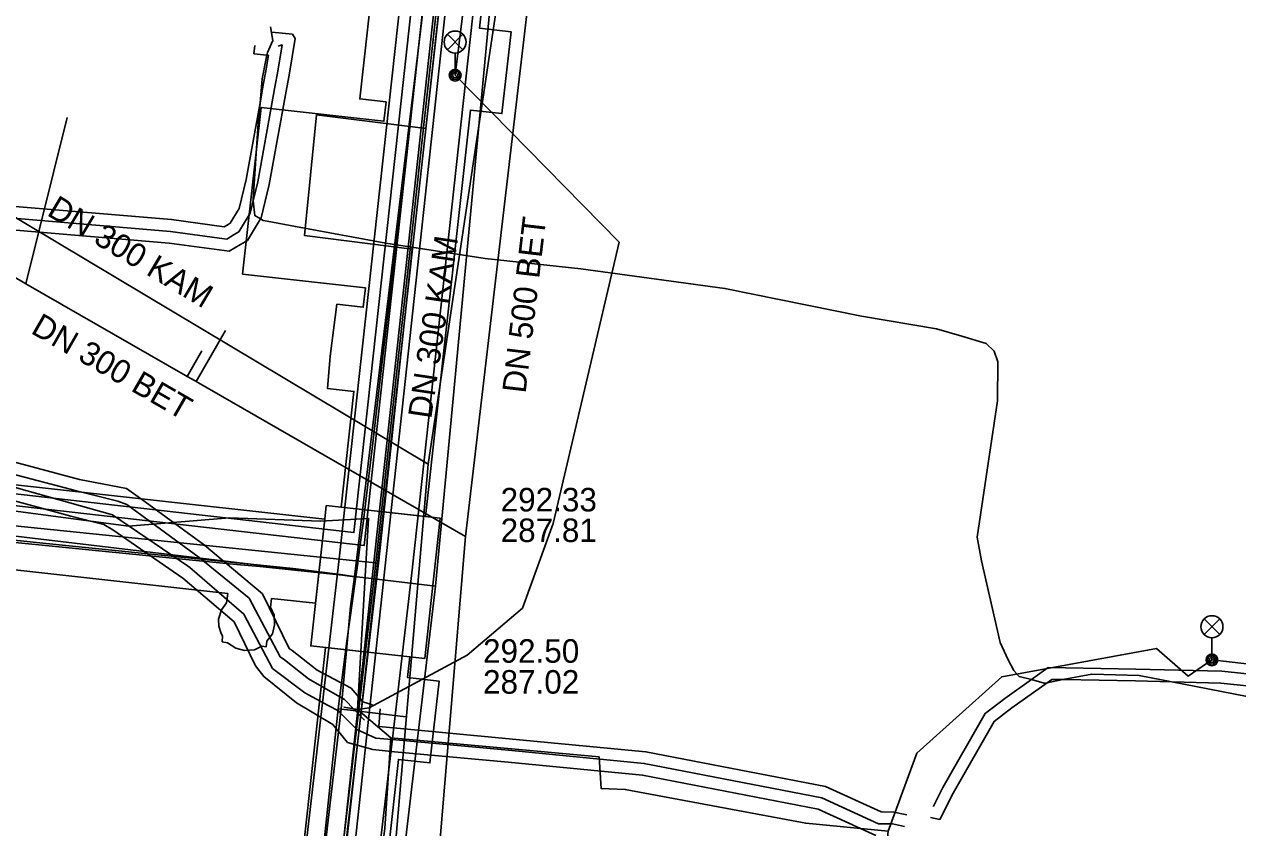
# Model space of a CAD drawing. Extents: x -595540 to -593988, y -1160850 to -1159202.
# Drawn here: x -594516.11 to -594474.85, y -1160324.4 to -1160297.1 of the extents above; entities that cross this region are included whole.
import ezdxf

# ---------------------------------------------------------------- set-up
doc = ezdxf.new("R2010")
doc.units = 0
for name, color, linetype in [('BVK-DESTOVA_popisy', 7, 'Continuous'), ('BVK-DESTOVA_trasa sítě', 7, 'Continuous'), ('BVK-SPLASKOVA_popisy', 7, 'Continuous'), ('BVK-SPLASKOVA_trasa sítě', 7, 'Continuous'), ('BVK-VODOVOD_trasa sítě', 7, 'Continuous'), ('BVK-VODOVOD_trasa zrušené sítě', 7, 'Continuous'), ('CETIN_kabel podzemní', 7, 'Continuous'), ('DESTOVA_trasa neprovozované sítě', 7, 'Continuous'), ('EON-NN_kabel', 7, 'Continuous'), ('EON-NN_kabel zrušené sítě', 7, 'Continuous'), ('EON-VN_kabel', 7, 'Continuous'), ('QUANTCOM_kabel v kolektoru_kabelovodu', 7, 'Continuous'), ('TEPLARNY-HORKOVODY_trasa sítě', 7, 'Continuous'), ('TEPLARNY-HORKOVODY_trasa sítě obvodem', 7, 'Continuous'), ('TEPLARNY-TEPLOVODY_trasa sítě', 7, 'Continuous'), ('TSB_kabel VO', 7, 'Continuous'), ('TSB_kolektor', 7, 'Continuous'), ('TSB_lampy VO', 7, 'Continuous')]:
    doc.layers.add(name, color=color, linetype=linetype)

msp = doc.modelspace()

# ---------------------------------------------------------------- linework, layer by layer
at = {"layer": 'BVK-DESTOVA_popisy'}
msp.add_line((-594500.51, -1160318.919), (-594500.51, -1160318.919), dxfattribs=at)
at = {"layer": 'BVK-DESTOVA_trasa sítě'}
for p, q in [((-594497.47, -1160283.623), (-594501.111, -1160314.501)), ((-594514.65, -1160300.26), (-594516.048, -1160305.913))]:
    msp.add_line(p, q, dxfattribs=at)
for points in [[(-594519.524, -1160303.914), (-594519.342, -1160304.019), (-594516.143, -1160305.858), (-594516.048, -1160305.913), (-594510.63, -1160309.028), (-594510.569, -1160309.063), (-594510.3, -1160309.218), (-594510.266, -1160309.238), (-594501.111, -1160314.501)], [(-594501.111, -1160314.501), (-594503.751, -1160346.011), (-594503.781, -1160346.371), (-594504.651, -1160356.752)]]:
    msp.add_lwpolyline(points, dxfattribs=at)
at = {"layer": 'BVK-SPLASKOVA_popisy'}
msp.add_line((-594499.912, -1160312.852), (-594499.912, -1160312.852), dxfattribs=at)
at = {"layer": 'BVK-SPLASKOVA_trasa sítě'}
for p, q in [((-594497.983, -1160282.653), (-594502.374, -1160312.046)), ((-594502.374, -1160312.046), (-594506.046, -1160354.74))]:
    msp.add_line(p, q, dxfattribs=at)
msp.add_lwpolyline([(-594518.334, -1160302.517), (-594517.022, -1160303.3), (-594516.884, -1160303.382), (-594502.374, -1160312.046)], dxfattribs=at)
at = {"layer": 'BVK-VODOVOD_trasa sítě'}
for p, q in [((-594504.83, -1160315.87), (-594504.77, -1160315.41)), ((-594504.89, -1160316.27), (-594504.83, -1160315.87)), ((-594504.95, -1160316.69), (-594504.89, -1160316.27))]:
    msp.add_line(p, q, dxfattribs=at)
for points in [[(-594504.77, -1160315.41), (-594504.71, -1160314.95), (-594504.58, -1160314.05), (-594504.27, -1160311.42), (-594503.94, -1160308.57), (-594503.25, -1160302.65), (-594502.57, -1160296.69), (-594501.89, -1160290.74), (-594501.2, -1160284.8), (-594500.88, -1160282.32), (-594500.43, -1160278.61)], [(-594508.41, -1160315.44), (-594508.88, -1160315.4), (-594515.36, -1160314.74), (-594517.45, -1160314.53), (-594522.819, -1160313.998), (-594522.872, -1160313.993), (-594529.57, -1160313.34), (-594535.53, -1160312.75), (-594545.17, -1160311.81), (-594547.65, -1160311.57), (-594553.61, -1160310.96), (-594559.51, -1160310.36), (-594565.47, -1160309.76), (-594571.43, -1160309.16), (-594577.4, -1160308.57), (-594583.35, -1160307.99), (-594585.9, -1160307.7), (-594587.49, -1160307.52), (-594587.94, -1160307.47), (-594588.63, -1160307.87), (-594593.73, -1160310.94), (-594594.8, -1160311.59)], [(-594504.83, -1160315.87), (-594505.36, -1160315.8), (-594506.97, -1160315.59), (-594508.41, -1160315.44)], [(-594509.11, -1160352.69), (-594509.02, -1160351.87), (-594508.4, -1160346.83), (-594508.13, -1160344.45), (-594507.77, -1160341.64), (-594507.21, -1160336.66), (-594506.64, -1160331.69), (-594506.1, -1160326.67), (-594505.43, -1160320.36), (-594505.14, -1160318.06), (-594505.04, -1160317.34), (-594504.95, -1160316.69)], [(-594505.43, -1160320.36), (-594505.02, -1160320.41), (-594503.14, -1160320.63)]]:
    msp.add_lwpolyline(points, dxfattribs=at)
at = {"layer": 'BVK-VODOVOD_trasa zrušené sítě'}
msp.add_line((-594505.01, -1160316.88), (-594504.88, -1160315.87), dxfattribs=at)
for points in [[(-594504.88, -1160315.87), (-594500.87, -1160282.71), (-594498.246, -1160260.381)], [(-594508.1, -1160315.52), (-594509.02, -1160315.44), (-594522.57, -1160314.09), (-594541.05, -1160312.27), (-594585.84, -1160307.62), (-594587.87, -1160307.41), (-594595.71, -1160312.15)], [(-594504.88, -1160315.87), (-594505.29, -1160315.82), (-594508.1, -1160315.52)], [(-594509.05, -1160353.56), (-594508.861, -1160351.6), (-594508.16, -1160344.52), (-594505.33, -1160320.36), (-594505.01, -1160316.88)]]:
    msp.add_lwpolyline(points, dxfattribs=at)
at = {"layer": 'CETIN_kabel podzemní'}
for points in [[(-594499.44, -1160287.67), (-594502.13, -1160316.19)], [(-594561.79, -1160310.8), (-594560.64, -1160309.23), (-594502.13, -1160316.19)], [(-594502.13, -1160316.19), (-594505.58, -1160345.5)]]:
    msp.add_lwpolyline(points, dxfattribs=at)
at = {"layer": 'DESTOVA_trasa neprovozované sítě'}
for p, q in [((-594509.269, -1160307.504), (-594510.266, -1160309.238)), ((-594510.07, -1160308.196), (-594510.569, -1160309.063))]:
    msp.add_line(p, q, dxfattribs=at)
at = {"layer": 'EON-NN_kabel'}
for points in [[(-594517.736, -1160303.982), (-594511.183, -1160304.532), (-594509.139, -1160304.812), (-594508.759, -1160304.585), (-594508.521, -1160304.441), (-594508.076, -1160303.713), (-594508.05, -1160303.67), (-594507.776, -1160302.537), (-594507.181, -1160299.241), (-594507.106, -1160298.824), (-594506.897, -1160297.579), (-594506.992, -1160297.436), (-594507.689, -1160297.359)], [(-594473.61, -1160320.12), (-594476.28, -1160319.6), (-594477.091, -1160319.444), (-594478.2, -1160319.23), (-594479.82, -1160319.18), (-594480.796, -1160319.368), (-594481.332, -1160319.471), (-594481.43, -1160319.49), (-594481.86, -1160319.36), (-594481.863, -1160319.359), (-594482.28, -1160319.26), (-594482.47, -1160319.06), (-594482.66, -1160318.69), (-594482.93, -1160318.1), (-594483.57, -1160315.33), (-594483.71, -1160314.53), (-594483.02, -1160309.89), (-594483.01, -1160308.57), (-594483.13, -1160308.2), (-594483.41, -1160307.95), (-594484.23, -1160307.69), (-594485.09, -1160307.45), (-594487.65, -1160307.01), (-594492.29, -1160306.07), (-594497.19, -1160305.41), (-594500.44, -1160305.06), (-594503.82, -1160304.53), (-594506.89, -1160303.97), (-594507.85, -1160303.79), (-594507.98, -1160303.77), (-594508.076, -1160303.713), (-594508.27, -1160303.6), (-594508.323, -1160303.096), (-594508.33, -1160303.03), (-594508.15, -1160300.47), (-594508.09, -1160299.77), (-594508.02, -1160298.95), (-594507.859, -1160298.145), (-594507.84, -1160298.05), (-594507.66, -1160297.65), (-594507.73, -1160297.18)], [(-594508.267, -1160297.82), (-594508.297, -1160298.096), (-594507.859, -1160298.145), (-594507.804, -1160298.151), (-594507.894, -1160298.686), (-594507.969, -1160299.099), (-594508.09, -1160299.77), (-594508.56, -1160302.371), (-594508.798, -1160303.36), (-594509.101, -1160303.857), (-594509.171, -1160303.899), (-594509.309, -1160303.982), (-594511.095, -1160303.736), (-594517.652, -1160303.186), (-594523.881, -1160302.406), (-594524.409, -1160302.414), (-594531.094, -1160301.831), (-594538.241, -1160301.15), (-594548.952, -1160300.139)], [(-594504.27, -1160320.222), (-594504.596, -1160320.122), (-594504.996, -1160319.66), (-594506.151, -1160319.049), (-594507.003, -1160318.382), (-594507.102, -1160318.315), (-594508.009, -1160316.45), (-594509.975, -1160314.802), (-594511.991, -1160313.323), (-594512.629, -1160312.87), (-594514.23, -1160312.561), (-594516.637, -1160311.926)], [(-594517.827, -1160312.443), (-594513.111, -1160313.762), (-594510.552, -1160315.496), (-594510.477, -1160315.561), (-594508.636, -1160317.141), (-594507.672, -1160318.986), (-594506.572, -1160319.811), (-594505.772, -1160320.241), (-594505.404, -1160320.439), (-594505.384, -1160320.468), (-594504.805, -1160321.057), (-594504.151, -1160321.354), (-594503.478, -1160321.418), (-594499.644, -1160321.769), (-594495.03, -1160322.213), (-594488.994, -1160323.381), (-594487.07, -1160324.263), (-594486.59, -1160324.272), (-594486.185, -1160324.356)], [(-594487.161, -1160324.661), (-594489.117, -1160323.765), (-594495.087, -1160322.609), (-594499.654, -1160322.174), (-594503.516, -1160321.816), (-594504.255, -1160321.746), (-594505.114, -1160321.507), (-594505.616, -1160320.894), (-594506.854, -1160320.157), (-594507.963, -1160319.258), (-594508.24, -1160318.897), (-594508.973, -1160317.407), (-594510.719, -1160315.916), (-594513.098, -1160314.281), (-594513.4, -1160314.096), (-594514.517, -1160313.81), (-594516.953, -1160313.155)], [(-594417.9, -1160325.615), (-594421.105, -1160325.186), (-594425.147, -1160324.669), (-594431.398, -1160323.969), (-594437.73, -1160323.35), (-594441.585, -1160322.982), (-594444.552, -1160322.561), (-594450.275, -1160321.756), (-594454.93, -1160321.174), (-594458.167, -1160320.768), (-594458.276, -1160320.754), (-594460.765, -1160320.529), (-594465.588, -1160320.089), (-594471.629, -1160319.48), (-594475.4, -1160319.085), (-594478.317, -1160319.013), (-594481.302, -1160318.959), (-594481.863, -1160319.359), (-594482.768, -1160320.004), (-594483.446, -1160320.518), (-594484.877, -1160323.037), (-594485.2, -1160323.665), (-594485.221, -1160323.661)], [(-594471.669, -1160319.878), (-594475.426, -1160319.485), (-594477.091, -1160319.444), (-594478.325, -1160319.413), (-594480.796, -1160319.368), (-594481.178, -1160319.361), (-594481.332, -1160319.471), (-594482.53, -1160320.326), (-594483.138, -1160320.788), (-594484.525, -1160323.227), (-594484.984, -1160324.119), (-594485.304, -1160324.052)], [(-594486.103, -1160323.965), (-594486.542, -1160323.873), (-594486.977, -1160323.865), (-594488.871, -1160322.997), (-594494.973, -1160321.817), (-594503.44, -1160321.02), (-594504.047, -1160320.962), (-594504.003, -1160320.361)]]:
    msp.add_lwpolyline(points, dxfattribs=at)
at = {"layer": 'EON-NN_kabel zrušené sítě'}
for points in [[(-594517.694, -1160303.584), (-594511.139, -1160304.134), (-594509.224, -1160304.397), (-594508.965, -1160304.242), (-594508.811, -1160304.149), (-594508.424, -1160303.515), (-594508.323, -1160303.096), (-594508.168, -1160302.454), (-594507.575, -1160299.17), (-594507.5, -1160298.755), (-594507.34, -1160297.799), (-594507.469, -1160297.845)], [(-594504.535, -1160320.74), (-594505.217, -1160320.046), (-594506.445, -1160319.343), (-594507.254, -1160318.695), (-594507.406, -1160318.591), (-594508.463, -1160316.601), (-594510.161, -1160315.221), (-594512.62, -1160313.417), (-594512.921, -1160313.308), (-594514.331, -1160312.948), (-594516.741, -1160312.312)]]:
    msp.add_lwpolyline(points, dxfattribs=at)
at = {"layer": 'EON-VN_kabel'}
for points in [[(-594507.908, -1160352.983), (-594493.4, -1160219.322), (-594493.357, -1160218.925), (-594485.737, -1160148.725), (-594481.531, -1160104.454), (-594481.385, -1160102.826), (-594480.679, -1160095.006), (-594479.672, -1160088.145), (-594478.228, -1160073.321), (-594478.064, -1160071.488), (-594477.548, -1160064.204), (-594476.903, -1160059.951), (-594476.168, -1160052.428), (-594474.681, -1160037.844), (-594473.216, -1160021.563), (-594473.18, -1160021.165), (-594471.953, -1160007.533), (-594471.871, -1160006.857), (-594471.823, -1160006.461), (-594471.776, -1160006.071), (-594472.104, -1160006.031), (-594491.892, -1160003.645), (-594490.259, -1159978.956)], [(-594489.768, -1160105.148), (-594482.62, -1160105.807), (-594482.768, -1160107.671), (-594486.733, -1160148.622), (-594494.426, -1160218.808), (-594494.469, -1160219.205), (-594504.9, -1160314.37), (-594578.409, -1160305.974), (-594579.47, -1160306.23), (-594579.766, -1160305.696), (-594579.952, -1160305.656), (-594583.626, -1160304.869)], [(-594486.404, -1160148.653), (-594494.072, -1160218.846), (-594494.116, -1160219.244), (-594504.556, -1160314.811), (-594579.993, -1160306.196), (-594584.167, -1160305.719)], [(-594486.056, -1160148.673), (-594493.705, -1160218.887), (-594493.748, -1160219.284), (-594508.308, -1160352.93)]]:
    msp.add_lwpolyline(points, dxfattribs=at)
at = {"layer": 'QUANTCOM_kabel v kolektoru_kabelovodu'}
msp.add_lwpolyline([(-594497.8, -1160258.697), (-594507.764, -1160348.495), (-594479.142, -1160351.669)], dxfattribs=at)
at = {"layer": 'TEPLARNY-HORKOVODY_trasa sítě'}
for p, q in [((-594500.894, -1160285.67), (-594504.155, -1160315.403)), ((-594504.155, -1160315.403), (-594508.356, -1160351.505))]:
    msp.add_line(p, q, dxfattribs=at)
at = {"layer": 'TEPLARNY-HORKOVODY_trasa sítě obvodem'}
for p, q in [((-594499.651, -1160285.806), (-594502.912, -1160315.539)), ((-594505.397, -1160315.267), (-594502.273, -1160286.776)), ((-594509.597, -1160351.361), (-594505.396, -1160315.258)), ((-594502.913, -1160315.547), (-594507.114, -1160351.65))]:
    msp.add_line(p, q, dxfattribs=at)
at = {"layer": 'TEPLARNY-TEPLOVODY_trasa sítě'}
for points in [[(-594500.814, -1160285.691), (-594502.454, -1160300.635), (-594506.169, -1160300.174), (-594506.58, -1160304.27), (-594502.917, -1160304.737), (-594504.061, -1160315.407)], [(-594504.061, -1160315.407), (-594513.78, -1160314.412), (-594544.418, -1160311.275)], [(-594504.061, -1160315.407), (-594506.297, -1160334.588), (-594507.856, -1160347.964), (-594490.771, -1160350), (-594483.213, -1160350.901)]]:
    msp.add_lwpolyline(points, dxfattribs=at)
at = {"layer": 'TSB_kabel VO'}
for points in [[(-594505.239, -1160320.305), (-594504.78, -1160320.38), (-594504.385, -1160320.328), (-594501.047, -1160318.538), (-594499.166, -1160316.937), (-594498.124, -1160314.063), (-594495.888, -1160304.501), (-594501.458, -1160298.826), (-594500.359, -1160289.929), (-594498.876, -1160277.651), (-594498.93, -1160276.567), (-594498.537, -1160276.196), (-594498.176, -1160273.778), (-594497.264, -1160264.372), (-594495.636, -1160249.039), (-594495.808, -1160248.01), (-594495.452, -1160247.459), (-594495.146, -1160244.505), (-594492.381, -1160222.266), (-594489.168, -1160222.622), (-594488.444, -1160222.745), (-594488.6, -1160223.332)], [(-594565.47, -1160274.4), (-594566.54, -1160285.57), (-594566.39, -1160286.59), (-594566.79, -1160289), (-594565.96, -1160290.45), (-594564.16, -1160291.52), (-594545.72, -1160293.86), (-594526.89, -1160295.77), (-594524.55, -1160296.71), (-594525.02, -1160299.55), (-594525.62, -1160303.91), (-594525.75, -1160310.37), (-594526.23, -1160312.54), (-594524.191, -1160312.653), (-594523.46, -1160312.26), (-594521.1, -1160313.02), (-594512.56, -1160314.15), (-594509.13, -1160313.87), (-594506.03, -1160313.98), (-594504.4, -1160313.89), (-594504.78, -1160320.38), (-594505.239, -1160320.305)], [(-594581.56, -1160310.28), (-594578.21, -1160310.64), (-594568.3, -1160311.23), (-594566.74, -1160311.07), (-594562.8, -1160311.33), (-594561.97, -1160311.08), (-594559.58, -1160309.01), (-594558.56, -1160308.75), (-594550.02, -1160309.28), (-594545.21, -1160310.19), (-594526.23, -1160312.54), (-594524.191, -1160312.653), (-594523.46, -1160312.26), (-594521.1, -1160313.02), (-594512.56, -1160314.15), (-594509.13, -1160313.87), (-594506.03, -1160313.98), (-594504.4, -1160313.89), (-594504.78, -1160320.38), (-594505.239, -1160320.305)], [(-594581.56, -1160310.28), (-594578.21, -1160310.64), (-594577.731, -1160310.158), (-594578.21, -1160310.64), (-594568.3, -1160311.23), (-594566.74, -1160311.07), (-594562.8, -1160311.33), (-594561.97, -1160311.08), (-594559.58, -1160309.01), (-594558.56, -1160308.75), (-594550.02, -1160309.28), (-594550.234, -1160309.86), (-594550.02, -1160309.28), (-594545.21, -1160310.19), (-594526.23, -1160312.54), (-594524.191, -1160312.653), (-594523.46, -1160312.26), (-594521.1, -1160313.02), (-594512.56, -1160314.15), (-594509.13, -1160313.87), (-594506.03, -1160313.98), (-594504.4, -1160313.89), (-594504.78, -1160320.38), (-594505.239, -1160320.305)], [(-594505.239, -1160320.305), (-594504.78, -1160320.38), (-594503.646, -1160321.344), (-594496.566, -1160321.991), (-594496.491, -1160323.072), (-594495.676, -1160323.1), (-594489.541, -1160324.25), (-594486.738, -1160324.515), (-594485.761, -1160321.864), (-594482.876, -1160319.267), (-594477.618, -1160318.31), (-594476.538, -1160319.246), (-594475.733, -1160318.696), (-594448.99, -1160321.769), (-594423.733, -1160324.263), (-594413.793, -1160325.724), (-594410.466, -1160326.608), (-594410.38, -1160332.22), (-594406.852, -1160332.549), (-594405.18, -1160332.399), (-594405.258, -1160332.9)], [(-594505.239, -1160320.305), (-594504.78, -1160320.38), (-594503.646, -1160321.344), (-594503.85, -1160324.431), (-594504.226, -1160327.223), (-594504.82, -1160327.124), (-594504.226, -1160327.223), (-594505.52, -1160332.203), (-594506.719, -1160342.814), (-594507.698, -1160351.064), (-594507.363, -1160352.504), (-594507.415, -1160355.214), (-594507.873, -1160358.156), (-594510.406, -1160376.216), (-594510.075, -1160376.681), (-594511.372, -1160385.904), (-594512.208, -1160398.733), (-594512.511, -1160401.619), (-594513.094, -1160402.772)], [(-594474.943, -1160358.678), (-594477.944, -1160358.337), (-594477.916, -1160357.675), (-594477.944, -1160358.337), (-594483.365, -1160357.472), (-594484.713, -1160357.441), (-594485.847, -1160357.36), (-594488.601, -1160356.15), (-594489.198, -1160352.879), (-594488.452, -1160340.697), (-594487.798, -1160340.812), (-594488.452, -1160340.697), (-594488.066, -1160337.102), (-594486.738, -1160324.515), (-594489.541, -1160324.25), (-594495.676, -1160323.1), (-594496.491, -1160323.072), (-594496.566, -1160321.991), (-594503.646, -1160321.344), (-594504.78, -1160320.38), (-594505.239, -1160320.305)]]:
    msp.add_lwpolyline(points, dxfattribs=at)
at = {"layer": 'TSB_kolektor'}
for points in [[(-594499.683, -1160288.691), (-594500.63, -1160297.231), (-594499.556, -1160297.351), (-594499.867, -1160300.133), (-594500.939, -1160300.013), (-594502.471, -1160313.827), (-594505.333, -1160313.51), (-594504.897, -1160309.573), (-594505.794, -1160309.474), (-594505.71, -1160308.37), (-594505.475, -1160306.611), (-594504.581, -1160306.711), (-594504.508, -1160306.055), (-594508.682, -1160305.59), (-594508.052, -1160299.925), (-594503.877, -1160300.39), (-594503.804, -1160299.734), (-594504.699, -1160299.634), (-594504.38, -1160296.772)], [(-594507.229, -1160330.604), (-594505.862, -1160318.281), (-594503, -1160318.598), (-594503.077, -1160319.295), (-594502.003, -1160319.416), (-594502.314, -1160322.198), (-594503.386, -1160322.078), (-594506.175, -1160347.223)]]:
    msp.add_lwpolyline(points, dxfattribs=at)
for points in [[(-594506.208, -1160316.773), (-594507.7, -1160316.608), (-594507.736, -1160316.904), (-594507.616, -1160317.173), (-594507.601, -1160317.509), (-594507.669, -1160317.815), (-594507.855, -1160318.062), (-594507.882, -1160318.248), (-594508.034, -1160318.233), (-594508.281, -1160318.353), (-594508.617, -1160318.375), (-594508.915, -1160318.3), (-594509.199, -1160318.114), (-594509.373, -1160318.082), (-594509.363, -1160317.882), (-594509.415, -1160317.8), (-594509.49, -1160317.554), (-594509.505, -1160317.315), (-594509.401, -1160316.994), (-594509.229, -1160316.755), (-594509.19, -1160316.443), (-594520.313, -1160315.209), (-594519.993, -1160312.347), (-594505.891, -1160313.911)], [(-594502.493, -1160318.654), (-594506.369, -1160318.224), (-594505.891, -1160313.911), (-594505.84, -1160313.454), (-594501.964, -1160313.884)]]:
    msp.add_lwpolyline(points, close=True, dxfattribs=at)
at = {"layer": 'TSB_lampy VO'}
for p, q in [((-594501.723, -1160297.966), (-594501.193, -1160297.436)), ((-594501.723, -1160297.436), (-594501.193, -1160297.966)), ((-594501.723, -1160297.966), (-594501.193, -1160297.436)), ((-594501.723, -1160297.436), (-594501.193, -1160297.966)), ((-594501.458, -1160298.076), (-594501.458, -1160298.826)), ((-594501.458, -1160298.076), (-594501.458, -1160298.826)), ((-594475.998, -1160317.836), (-594475.468, -1160317.306)), ((-594475.998, -1160317.306), (-594475.468, -1160317.836)), ((-594475.998, -1160317.836), (-594475.468, -1160317.306)), ((-594475.998, -1160317.306), (-594475.468, -1160317.836)), ((-594475.733, -1160317.946), (-594475.733, -1160318.696)), ((-594475.733, -1160317.946), (-594475.733, -1160318.696))]:
    msp.add_line(p, q, dxfattribs=at)
for centre, radius in [((-594501.458, -1160297.701), 0.375), ((-594501.458, -1160297.701), 0.375), ((-594501.458, -1160298.826), 0.2), ((-594501.458, -1160298.826), 0.2), ((-594501.458, -1160298.826), 0.145), ((-594501.458, -1160298.826), 0.145), ((-594501.458, -1160298.826), 0.0876), ((-594501.458, -1160298.826), 0.0876), ((-594475.733, -1160317.571), 0.375), ((-594475.733, -1160317.571), 0.375), ((-594475.733, -1160318.696), 0.2), ((-594475.733, -1160318.696), 0.2), ((-594475.733, -1160318.696), 0.145), ((-594475.733, -1160318.696), 0.145), ((-594475.733, -1160318.696), 0.0876), ((-594475.733, -1160318.696), 0.0876)]:
    msp.add_circle(centre, radius, dxfattribs=at)

# ---------------------------------------------------------------- texts
at = {"layer": 'BVK-DESTOVA_popisy'}
for s, rotation, p in [('DN 500 BET', 83.2508, (-594499.065, -1160309.658)), ('DN 300 BET', 330.081, (-594515.919, -1160307.574))]:
    msp.add_text(s, height=0.8, rotation=rotation, dxfattribs=at).set_placement(p)
for s, p in [('292.50', (-594500.51, -1160318.794)), ('287.02', (-594500.51, -1160319.844))]:
    msp.add_text(s, height=0.8, dxfattribs=at).set_placement(p)
at = {"layer": 'BVK-SPLASKOVA_popisy'}
for rotation, p in [(329.1643, (-594515.372, -1160303.567)), (81.5319, (-594502.273, -1160310.526))]:
    msp.add_text('DN 300 KAM', height=0.8, rotation=rotation, dxfattribs=at).set_placement(p)
for s, p in [('292.33', (-594499.912, -1160313.652)), ('287.81', (-594499.912, -1160314.692))]:
    msp.add_text(s, height=0.8, dxfattribs=at).set_placement(p)

doc.saveas('drawing.dxf')
